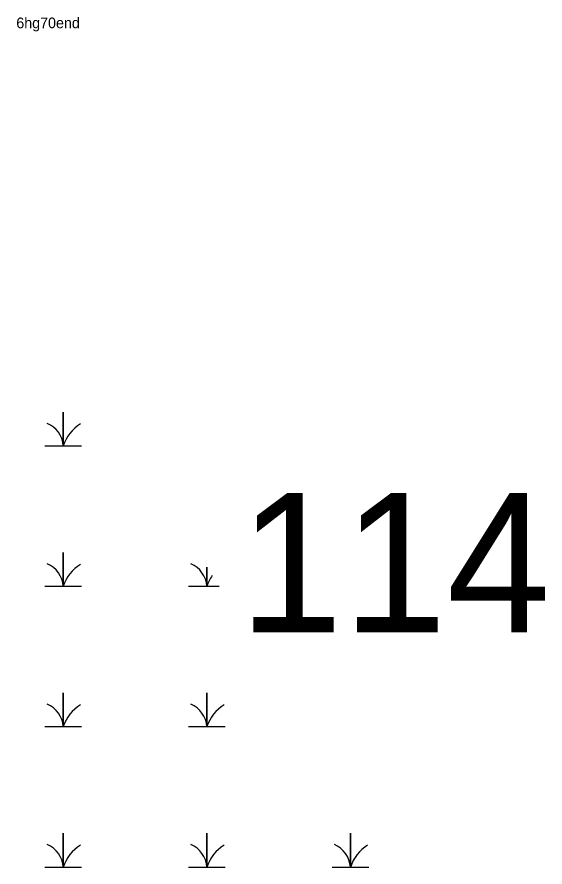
# Model space of a CAD drawing. Extents: x 2072529 to 2268796, y 436423 to 470406.
# Drawn here: x 2148744.3 to 2148991.5, y 442684.9 to 443083.2 of the extents above; entities that cross this region are included whole.
import ezdxf

# ---------------------------------------------------------------- set-up
doc = ezdxf.new("R2010")
doc.units = 0
for name, color, linetype in [('Default', 7, 'Continuous'), ('Exist Environmental Wetland Boundary Cogo Comment', 7, 'Continuous'), ('Exist Environmental Wetland Boundary Cogo Point CELL', 7, 'Continuous')]:
    doc.layers.add(name, color=color, linetype=linetype)

msp = doc.modelspace()

# ---------------------------------------------------------------- linework, layer by layer
at = {"layer": 'Exist Environmental Wetland Boundary Cogo Point CELL'}
for points in [[(2148757.34, 442882.28), (2148765.94, 442882.28), (2148765.94, 442898.06), (2148765.94, 442882.28), (2148774.54, 442882.28)], [(2148757.34, 442816.48), (2148765.94, 442816.48), (2148765.94, 442832.26), (2148765.94, 442816.48), (2148774.54, 442816.48)], [(2148824.59, 442816.48), (2148833.19, 442816.48), (2148833.19, 442825.32)], [(2148833.19, 442825.32), (2148833.19, 442816.48), (2148838.9, 442816.48)], [(2148757.34, 442750.68), (2148765.94, 442750.68), (2148765.94, 442766.46), (2148765.94, 442750.68), (2148774.54, 442750.68)], [(2148824.59, 442750.68), (2148833.19, 442750.68), (2148833.19, 442766.46), (2148833.19, 442750.68), (2148841.79, 442750.68)], [(2148757.34, 442684.88), (2148765.94, 442684.88), (2148765.94, 442700.66), (2148765.94, 442684.88), (2148774.54, 442684.88)], [(2148824.59, 442684.88), (2148833.19, 442684.88), (2148833.19, 442700.66), (2148833.19, 442684.88), (2148841.79, 442684.88)], [(2148891.84, 442684.88), (2148900.44, 442684.88), (2148900.44, 442700.66), (2148900.44, 442684.88), (2148909.04, 442684.88)]]:
    msp.add_lwpolyline(points, dxfattribs=at)
for centre, radius, start, end in [((2148753.67, 442881.4), 12.3, 4.1403, 67.535), ((2148784.18, 442876.22), 19.22, 122.1274, 161.6222), ((2148753.67, 442815.6), 12.3, 4.1403, 67.535), ((2148784.18, 442810.42), 19.22, 122.1274, 161.6222), ((2148820.92, 442815.6), 12.3, 4.1403, 67.535), ((2148851.43, 442810.42), 19.22, 144.9873, 161.6222), ((2148753.67, 442749.8), 12.3, 4.1403, 67.535), ((2148784.18, 442744.62), 19.22, 122.1274, 161.6222), ((2148820.92, 442749.8), 12.3, 4.1403, 67.535), ((2148851.43, 442744.62), 19.22, 122.1274, 161.6222), ((2148753.67, 442684), 12.3, 4.1403, 67.535), ((2148784.18, 442678.82), 19.22, 122.1274, 161.6222), ((2148820.92, 442684), 12.3, 4.1403, 67.535), ((2148851.43, 442678.82), 19.22, 122.1274, 161.6222), ((2148888.17, 442684), 12.3, 4.1403, 67.535), ((2148918.68, 442678.82), 19.22, 122.1274, 161.6222)]:
    msp.add_arc(centre, radius, start, end, dxfattribs=at)

# ---------------------------------------------------------------- texts
at = {"layer": 'Default'}
msp.add_text('114', height=65.34, dxfattribs=at).set_placement((2148848.29, 442794.87))
at = {"layer": 'Exist Environmental Wetland Boundary Cogo Comment'}
msp.add_text('6hg70end', height=5, dxfattribs=at).set_placement((2148743.94, 443077.93))

doc.saveas('drawing.dxf')
